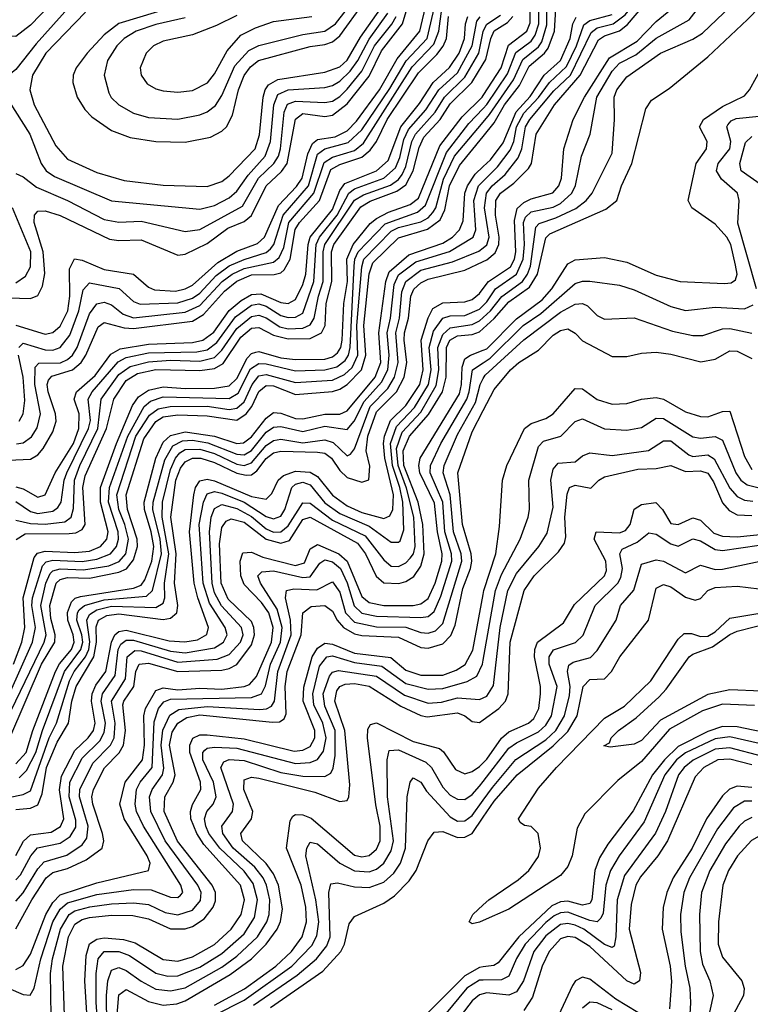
# Model space of a CAD drawing. Header units: inches. Extents: x 1308407 to 1441228, y 959628 to 1036311.
# Tile 541 of 656: x 1418740 to 1420726, y 982086 to 984761. Entities that reach past the tile are written whole.
import ezdxf

# ---------------------------------------------------------------- set-up
doc = ezdxf.new("R2010")
doc.units = ezdxf.units.IN
doc.header["$MEASUREMENT"] = 0
doc.layers.add('B4918', color=7, linetype='Continuous')
doc.layers.add('B4928', color=7, linetype='Continuous')

msp = doc.modelspace()

# ---------------------------------------------------------------- linework, layer by layer
at = {"layer": 'B4918', "color": 5}
for points, elevation in [([(1418850.6, 984830), (1418770, 984745.8), (1418730, 984715.1), (1418710, 984716), (1418665.9, 984745.9), (1418590, 984780)], 2540), ([(1418710, 984005.4), (1418770, 984003.9), (1418790, 984011.3), (1418802.7, 984037.3), (1418808.4, 984071.6), (1418803.7, 984130), (1418779.8, 984210), (1418780.7, 984230), (1418790, 984241), (1418810, 984241.6), (1418850, 984229), (1418984.6, 984164.6), (1419010, 984160.9), (1419070, 984162.7), (1419170, 984121.5), (1419190, 984123.8), (1419250, 984152.7), (1419305.8, 984194.2), (1419350, 984212.3), (1419370, 984229), (1419409.8, 984310), (1419451.9, 984348.1), (1419467.6, 984370), (1419490, 984490.8), (1419510, 984506), (1419570, 984497.8), (1419590, 984501.4), (1419630, 984532.7), (1419690, 984607.8), (1419723.8, 984676.2), (1419781, 984750), (1419799, 984810)], 2520), ([(1418730, 983931.5), (1418810, 983906.9), (1418830, 983911.6), (1418850, 983928), (1418870.7, 983970), (1418876.2, 984010), (1418876.1, 984083.9), (1418889.1, 984110.9), (1418910, 984108), (1418970, 984082.6), (1419049.4, 984069.4), (1419090, 984033.9), (1419106.7, 984026.7), (1419163.8, 984023.8), (1419190, 984029.5), (1419210, 984039.8), (1419278.8, 984101.2), (1419330, 984132.2), (1419386.7, 984153.3), (1419406, 984170), (1419443.7, 984256.3), (1419492.5, 984307.5), (1419507.6, 984330), (1419523.7, 984396.3), (1419535.8, 984424.2), (1419550, 984435), (1419597.7, 984442.3), (1419630, 984458.6), (1419655.3, 984484.8), (1419718.2, 984570), (1419765.7, 984654.3), (1419828.1, 984730), (1419846.6, 984810)], 2480), ([(1418738.3, 983870), (1418750, 983882.3), (1418810, 983864.4), (1418830, 983863.3), (1418850.6, 983870), (1418876.5, 983903.5), (1418900.9, 983970), (1418912.6, 984027.4), (1418930, 984046.3), (1419010.7, 984030.7), (1419050, 983995.1), (1419067.7, 983987.7), (1419170, 983991.6), (1419210, 984004.2), (1419230, 984017.8), (1419274.1, 984065.9), (1419310, 984091.9), (1419350, 984109.9), (1419410, 984128.9), (1419421.9, 984138.1), (1419431.4, 984150), (1419456.3, 984230), (1419524.8, 984310), (1419550, 984395.5), (1419569.9, 984410.1), (1419633.1, 984426.9), (1419670, 984461.4), (1419746.4, 984573.6), (1419790.5, 984649.5), (1419847.3, 984710), (1419870, 984806.8)], 2460), ([(1419163.2, 984796.8), (1419009.4, 984750.6), (1418970, 984719.9), (1418923.5, 984670), (1418893.6, 984630), (1418885.9, 984610), (1418884.4, 984590), (1418896.3, 984550), (1418917.3, 984517.3), (1418936.8, 984496.8), (1418990, 984460.1), (1419040.6, 984440.6), (1419109.9, 984430.1), (1419190, 984428.6), (1419258.6, 984441.4), (1419290, 984457.7), (1419302.3, 984470), (1419318.7, 984501.3), (1419335, 984570), (1419350, 984609.7), (1419367.3, 984632.7), (1419389.6, 984650.4), (1419530, 984688.2), (1419570, 984693.7), (1419590, 984700.4), (1419610, 984717.1), (1419674.5, 984805.5)], 2620), ([(1419190, 984765.5), (1419110, 984747.9), (1419056.9, 984730), (1419024.2, 984710), (1419004.2, 984690), (1418979.1, 984650), (1418970.1, 984610), (1418982.2, 984562.2), (1418989.2, 984549.2), (1419009.5, 984530), (1419050, 984507.1), (1419090, 984495.2), (1419170, 984490.8), (1419230, 984502.1), (1419250, 984510.5), (1419272.4, 984527.6), (1419290, 984554.8), (1419324.8, 984635.2), (1419362.6, 984677.4), (1419390, 984690.4), (1419510, 984721.1), (1419570, 984729.5), (1419598.8, 984750), (1419650, 984816.7)], 2640), ([(1418879.5, 984800.5), (1418784.7, 984695.3), (1418730, 984625.3), (1418710, 984608.9), (1418690, 984608.2), (1418682, 984622), (1418664.6, 984690), (1418650, 984713.9), (1418610, 984739.4), (1418525.1, 984765.1)], 2560), ([(1418710, 984541.7), (1418767.7, 984450), (1418798.6, 984370), (1418812.7, 984350), (1418834.7, 984334.7), (1418990, 984269.2), (1419230, 984246.3), (1419270, 984256.6), (1419310, 984277), (1419330, 984295.1), (1419361, 984339), (1419407.8, 984390), (1419421.7, 984430), (1419430.9, 984530), (1419442.2, 984557.8), (1419470, 984570.5), (1419570, 984576.8), (1419590, 984582), (1419610, 984594.1), (1419638.6, 984621.4), (1419659.5, 984650), (1419690, 984708.4), (1419741, 984779)], 2560), ([(1418731.4, 983608.6), (1418750, 983611.4), (1418772.6, 983627.4), (1418787.6, 983652.4), (1418796.6, 983690), (1418781.9, 983770), (1418782.6, 983817.4), (1418792.3, 983827.7), (1418850.8, 983829.2), (1418870, 983837.6), (1418884, 983850), (1418896.8, 983870), (1418930, 983962.3), (1418950, 983989.1), (1418970, 983993.2), (1418990, 983986.6), (1419021.4, 983961.4), (1419050, 983951), (1419190, 983966), (1419230, 983984.4), (1419290.4, 984049.6), (1419318, 984070), (1419350, 984085.3), (1419430, 984102.4), (1419445.5, 984114.5), (1419458, 984142), (1419471.8, 984210), (1419540.1, 984290), (1419567.4, 984372.6), (1419590, 984387.9), (1419650, 984405.6), (1419674.5, 984425.5), (1419806.9, 984633.1), (1419866, 984694), (1419879.6, 984730), (1419887.4, 984790)], 2440), ([(1418919.1, 984780.9), (1418811.8, 984670), (1418774.7, 984610), (1418767.5, 984570), (1418779.3, 984530), (1418838.4, 984418.4), (1418870, 984381.8), (1418950, 984345.5), (1419023.8, 984323.8), (1419130, 984311.8), (1419250, 984307.8), (1419290, 984321.5), (1419310, 984336.5), (1419380.1, 984410), (1419391.8, 984448.2), (1419402.3, 984550), (1419407.1, 984570), (1419416.3, 984583.7), (1419442, 984598), (1419570, 984617.9), (1419610, 984633.1), (1419630, 984651.2), (1419666.9, 984713.1), (1419720.8, 984790)], 2580), ([(1418710, 983564.1), (1418770, 983566.7), (1418790, 983578.9), (1418804, 983596), (1418830, 983641), (1418839, 983670), (1418837.4, 983690), (1418817.5, 983750), (1418815, 983770), (1418818.8, 983781.3), (1418827.8, 983792.2), (1418883.4, 983810), (1418907.4, 983830), (1418920.3, 983850), (1418953.2, 983926.8), (1418970, 983938.5), (1419024, 983924), (1419050, 983922), (1419210, 983942.3), (1419239.9, 983960.2), (1419296.5, 984023.5), (1419330, 984050.8), (1419370, 984067.6), (1419431.5, 984068.5), (1419450, 984072.9), (1419459, 984081), (1419475.2, 984110), (1419489.2, 984190.8), (1419500.6, 984210), (1419554.7, 984270), (1419586.3, 984353.7), (1419610, 984367.9), (1419670, 984387.7), (1419693.2, 984406.8), (1419709.9, 984430.1), (1419739.3, 984490), (1419823.8, 984616.2), (1419873.8, 984666.2), (1419890.7, 984689.3), (1419899.9, 984710), (1419905.9, 984770)], 2420), ([(1418730, 983492.4), (1418750, 983486.6), (1418790, 983463.9), (1418810, 983470.6), (1418836.7, 983530), (1418886.5, 983610), (1418901, 983650), (1418902.2, 983690), (1418888.7, 983730), (1418894.6, 983750), (1418945.8, 983794.1), (1418988, 983852), (1419013.5, 983866.5), (1419090, 983879.5), (1419210, 983884), (1419238.1, 983890), (1419267.7, 983912.3), (1419310, 983971.1), (1419341.9, 983998.1), (1419370, 984014.2), (1419396, 984016), (1419450, 983992.3), (1419470, 983989.8), (1419490, 984001), (1419510, 984041.7), (1419518.3, 984070), (1419524.3, 984150), (1419529.7, 984170.3), (1419590, 984245.7), (1419610, 984296.7), (1419624, 984316), (1419709.7, 984350.3), (1419741.5, 984378.5), (1419776.2, 984470), (1419827, 984533), (1419864.1, 984590), (1419908.7, 984631.3), (1419934.2, 984670), (1419949.4, 984710), (1419951.7, 984750), (1419958.4, 984770)], 2380), ([(1418730, 984343.2), (1418750, 984333.6), (1418785.8, 984305.8), (1418870, 984269.8), (1418970, 984217.8), (1419010, 984210.9), (1419070, 984213.7), (1419190, 984185.1), (1419230, 984191.1), (1419345.6, 984254.4), (1419389.3, 984330), (1419431.1, 984370), (1419443.8, 984390), (1419449.3, 984410), (1419459, 984510), (1419468.5, 984531.5), (1419490, 984540), (1419570, 984536.3), (1419590, 984540), (1419610, 984552.1), (1419630, 984572.1), (1419670, 984620.9), (1419704.9, 984690), (1419751.7, 984748.3), (1419763.2, 984770)], 2540), ([(1418730, 983452), (1418770, 983425), (1418790, 983419.9), (1418830, 983425.5), (1418844.4, 983435.6), (1418852.9, 983450), (1418861.1, 983510), (1418868.2, 983530), (1418927.7, 983650), (1418932.4, 983672.4), (1418926.7, 983730), (1418937.3, 983750), (1419008.3, 983831.7), (1419030, 983842.9), (1419090, 983855.7), (1419221.4, 983858.6), (1419250, 983864), (1419276, 983884), (1419326.7, 983953.3), (1419370, 983985.1), (1419390, 983988.8), (1419410, 983982.6), (1419450, 983957.2), (1419470, 983951.6), (1419490, 983952.9), (1419510, 983963.8), (1419539.7, 984050), (1419545.7, 984150), (1419555, 984170), (1419603.2, 984230), (1419634.9, 984290), (1419650, 984301.4), (1419729.8, 984330.2), (1419761.2, 984358.8), (1419773.3, 984386.7), (1419784.5, 984435.5), (1419797.3, 984462.7), (1419844, 984516), (1419879.5, 984570), (1419930, 984616.9), (1419970, 984690), (1419983, 984757), (1419991.3, 984768.7)], 2360), ([(1419330, 984772), (1419275.1, 984744.9), (1419210, 984720.2), (1419130, 984702.6), (1419103.7, 984690), (1419083.7, 984670), (1419067.7, 984630), (1419070.1, 984610), (1419087.1, 984587.1), (1419110, 984573.1), (1419130, 984567.4), (1419170, 984564.4), (1419210, 984568.2), (1419250.4, 984589.6), (1419270, 984613.8), (1419304.1, 984675.9), (1419341, 984719), (1419380.8, 984739.2), (1419430, 984756.3), (1419534, 984770)], 2660), ([(1418730, 983401), (1418770, 983392), (1418810, 983390.6), (1418862.8, 983397.2), (1418880.1, 983410), (1418886.9, 983433.1), (1418889.4, 983510), (1418903.6, 983550), (1418952.5, 983650), (1418961.9, 983730), (1419010, 983797.2), (1419040.9, 983819.1), (1419090, 983831.5), (1419150, 983836.2), (1419230, 983833.2), (1419270, 983843.6), (1419290, 983862.8), (1419330, 983922.1), (1419370, 983954.4), (1419390, 983958.1), (1419410, 983950.7), (1419447, 983927), (1419470, 983921.4), (1419510, 983923.1), (1419530, 983932.3), (1419540.9, 983950), (1419552.1, 984010), (1419564.8, 984050), (1419564.9, 984130), (1419569.4, 984150.6), (1419650, 984270.4), (1419674.7, 984285.3), (1419748.2, 984311.8), (1419770, 984327.1), (1419779.7, 984340.3), (1419790, 984362.1), (1419806.1, 984430), (1419815.5, 984450), (1419869.5, 984510), (1419894.4, 984550), (1419950, 984604.5), (1419988, 984670), (1420000, 984728.8)], 2340), ([(1418730.8, 983349.2), (1418755.6, 983364.4), (1418875.2, 983364.8), (1418893.1, 983366.9), (1418910, 983376.3), (1418918, 983390), (1418912, 983490), (1418918.1, 983521.9), (1418976.6, 983650), (1418995.8, 983730), (1419030, 983780.8), (1419060.6, 983799.4), (1419110, 983810.4), (1419230, 983807.9), (1419270, 983813.4), (1419293.1, 983826.9), (1419341.1, 983898.9), (1419370, 983922.8), (1419390, 983925.1), (1419430, 983904.3), (1419470, 983893.9), (1419530, 983894.7), (1419560.9, 983910), (1419570.3, 983930), (1419573.2, 983990), (1419588.3, 984050), (1419587.6, 984130), (1419594.3, 984150), (1419667.1, 984252.9), (1419692.5, 984267.5), (1419765.3, 984294.7), (1419790, 984312.2), (1419809.2, 984350), (1419825.8, 984414.1), (1419838.5, 984441.5), (1419882.7, 984490), (1419910, 984532), (1419968.7, 984590), (1420000, 984640.8)], 2320), ([(1418723.7, 983010), (1418746.5, 983070), (1418754.4, 983110), (1418749.5, 983190), (1418780, 983300), (1418788.6, 983311.4), (1418810, 983317.6), (1418890, 983313.8), (1418930, 983317.5), (1418959.8, 983330), (1418977.1, 983350), (1418981.2, 983370), (1418959.5, 983450), (1418959.9, 983490), (1419003.5, 983610), (1419047.1, 983712.9), (1419063.5, 983736.5), (1419090, 983754.5), (1419130, 983763.7), (1419190, 983759.1), (1419270, 983759.9), (1419310, 983766), (1419330, 983786.6), (1419358.4, 983841.6), (1419370, 983854.5), (1419382.3, 983857.7), (1419390, 983859.4), (1419450, 983842.2), (1419490, 983837.4), (1419570, 983839), (1419590, 983845.3), (1419603.6, 983856.4), (1419612.8, 983870), (1419617, 983890), (1419620.8, 983990), (1419630.8, 984050), (1419629.4, 984110), (1419646.8, 984150), (1419692.9, 984207.1), (1419710, 984221.2), (1419742.2, 984237.8), (1419801.5, 984258.5), (1419823.8, 984276.2), (1419882, 984418), (1419942.7, 984497.3), (1419996.9, 984550), (1420000, 984554.8)], 2280), ([(1418711.8, 982928.2), (1418775.5, 983070), (1418783, 983110), (1418773.3, 983170), (1418774.9, 983190), (1418802.2, 983277.8), (1418812, 983288), (1418830, 983292.9), (1418910, 983289.3), (1418950, 983295.2), (1418987.5, 983310), (1419003.5, 983330), (1419009.2, 983350), (1419008.1, 983370), (1418981.7, 983450), (1418984, 983490), (1419033.8, 983630), (1419078.2, 983710), (1419095.6, 983724.4), (1419130, 983736.5), (1419310, 983732), (1419333.9, 983746.1), (1419367.9, 983812.1), (1419390, 983826.6), (1419410, 983825.8), (1419490, 983806.9), (1419570, 983809.5), (1419602, 983818), (1419625, 983835), (1419634.1, 983850), (1419638.3, 983870), (1419649, 984091), (1419651.1, 984110), (1419660.1, 984130), (1419733.7, 984206.3), (1419821.7, 984238.3), (1419843.1, 984256.9), (1419899.8, 984400.2), (1419960.8, 984479.2), (1420000, 984520)], 2260), ([(1418690.6, 982830), (1418807.2, 983070), (1418811.9, 983090), (1418797.6, 983170), (1418811.6, 983230), (1418823.1, 983256.9), (1418830, 983263.5), (1418850, 983269.6), (1418913.7, 983266.3), (1418982.3, 983277.7), (1419010.6, 983289.4), (1419029.1, 983310), (1419035.7, 983350), (1419025.8, 983390), (1419009.6, 983430), (1419004.5, 983470), (1419056.2, 983630), (1419093, 983687), (1419116.4, 983703.6), (1419149.4, 983710.6), (1419250, 983711), (1419310, 983701.8), (1419330, 983705.6), (1419350, 983722.7), (1419372.4, 983770), (1419390, 983793.1), (1419410, 983797.5), (1419490, 983775), (1419590, 983782.1), (1419623, 983797), (1419643.9, 983816.1), (1419659.3, 983850), (1419656.3, 983930), (1419669.8, 984090), (1419675.5, 984110), (1419750, 984186.5), (1419770, 984196.5), (1419830, 984211.8), (1419850, 984222.9), (1419863.3, 984236.7), (1419870.9, 984250), (1419892, 984328), (1419922.2, 984390), (1420000, 984482.8)], 2240), ([(1418713.1, 982810), (1418799.7, 983010), (1418836, 983070), (1418837.1, 983090), (1418825.3, 983134.7), (1418822.1, 983170), (1418839.6, 983230), (1418850, 983240.6), (1418870, 983245.6), (1418930, 983244), (1419010, 983259.8), (1419030.8, 983269.2), (1419050, 983293.8), (1419060.8, 983330), (1419059.7, 983350), (1419033.2, 983430), (1419029.7, 983470), (1419077.9, 983622.1), (1419110, 983669.3), (1419130, 983681.9), (1419170, 983687.2), (1419250, 983685.2), (1419330, 983672.7), (1419355.7, 983690), (1419370.8, 983710), (1419390, 983750.8), (1419410, 983767.1), (1419430, 983766.1), (1419490, 983742.4), (1419590, 983751.1), (1419610, 983757.3), (1419630, 983770.2), (1419668.8, 983810), (1419681.1, 983850), (1419675.4, 983930), (1419689.9, 984070.1), (1419699.8, 984100.2), (1419770, 984168.2), (1419848.4, 984191.6), (1419882.9, 984217.1), (1419895.8, 984244.2), (1419908.3, 984310), (1419935.2, 984364.8), (1420000, 984443.8)], 2220), ([(1418730, 982739.1), (1418757.6, 982770), (1418776.2, 982830), (1418837.4, 982990), (1418848.9, 983011.1), (1418880.7, 983050), (1418888.3, 983070), (1418886, 983090), (1418871, 983130), (1418869.8, 983150.2), (1418880.8, 983179.2), (1418890.7, 983189.3), (1418905.7, 983194.3), (1419050, 983217.1), (1419070, 983225.1), (1419080.3, 983239.7), (1419099.6, 983290), (1419104.7, 983330), (1419098, 983370), (1419079.3, 983430), (1419078.3, 983450), (1419110, 983570), (1419130, 983613.1), (1419150, 983631.3), (1419190, 983641.8), (1419269.9, 983629.9), (1419330, 983609.9), (1419348.5, 983611.5), (1419370, 983627.9), (1419410, 983678.1), (1419430, 983693.8), (1419450, 983692.3), (1419490, 983677.8), (1419510, 983677), (1419570, 983688.9), (1419610.4, 983689.6), (1419630, 983698), (1419706.4, 983790), (1419721.8, 983830), (1419716.7, 983910), (1419735.1, 984050), (1419744.1, 984075.9), (1419798, 984122), (1419890, 984153.7), (1419916.7, 984170), (1419935.5, 984190), (1419945.2, 984214.8), (1419950.2, 984289.8), (1419957.6, 984310), (1419978.5, 984341.5), (1420000, 984361.9)], 2180), ([(1418738.7, 982701.3), (1418758.6, 982721.4), (1418784.1, 982770), (1418802.1, 982830), (1418861.9, 982990), (1418906.5, 983050), (1418911.5, 983070), (1418909.5, 983090), (1418896, 983130), (1418897.3, 983150), (1418902.1, 983157.8), (1418916.3, 983170), (1418970, 983185.3), (1419084.9, 983195.1), (1419101, 983210), (1419125.3, 983310), (1419121.8, 983350), (1419102.3, 983430), (1419103, 983450), (1419134.5, 983565.5), (1419156.9, 983603.1), (1419183.1, 983616.9), (1419210, 983618.7), (1419251.5, 983611.5), (1419330, 983580.4), (1419350, 983578.9), (1419370, 983590.4), (1419410, 983640.3), (1419430, 983653.9), (1419450, 983655.6), (1419510, 983642.6), (1419570, 983656.4), (1419630, 983647.7), (1419649.5, 983670), (1419676.3, 983723.7), (1419723.8, 983776.2), (1419740.8, 983810), (1419744.8, 983850), (1419739.3, 983910), (1419748.2, 983950), (1419758, 984042), (1419770, 984067.8), (1419816.7, 984103.3), (1419908.5, 984131.5), (1419973.1, 984170), (1419979.7, 984190), (1419974.5, 984270), (1419987.2, 984310), (1420000, 984322.7)], 2160), ([(1418730, 984046), (1418755.7, 984064.3), (1418770, 984090), (1418770.3, 984130), (1418720.6, 984250)], 2540), ([(1418710, 982647.8), (1418750, 982656.6), (1418770, 982666.4), (1418820.2, 982810), (1418840.2, 982850), (1418875.3, 982964.7), (1418888.6, 982990), (1418919.3, 983030), (1418928, 983050), (1418931, 983071), (1418922.4, 983130), (1418930, 983145.3), (1418950, 983157.5), (1418990, 983167.8), (1419110, 983164), (1419130, 983175.9), (1419134.9, 983190), (1419134.1, 983230), (1419145.4, 983310), (1419127.5, 983410), (1419128.6, 983450), (1419150, 983539), (1419163.8, 983570), (1419175.8, 983584.2), (1419190, 983593), (1419230, 983593.9), (1419270, 983582.6), (1419330, 983553.7), (1419350, 983549.9), (1419370, 983557.4), (1419410, 983604.2), (1419430, 983618.1), (1419450, 983621.7), (1419510, 983611.8), (1419570, 983619.9), (1419592.4, 983612.4), (1419630, 983576.3), (1419639.1, 983580.9), (1419650, 983595.5), (1419692.7, 983710), (1419740.6, 983759.4), (1419759.3, 983790), (1419768.4, 983830), (1419762.5, 983910), (1419772.2, 983950), (1419778.5, 984021.5), (1419789.5, 984050), (1419830, 984080.6), (1419916.8, 984103.2), (1419987.9, 984132.1), (1420000, 984141.4)], 2140), ([(1418730, 982615.8), (1418770, 982619), (1418790, 982628.2), (1418801.8, 982658.2), (1418813.6, 982730), (1418841.8, 982798.2), (1418873.4, 982850), (1418881.9, 982910), (1418893.9, 982950), (1418942.1, 983030), (1418949.5, 983070), (1418948.2, 983111.8), (1418954.8, 983130), (1418977.5, 983142.5), (1419010, 983147.4), (1419130, 983131.6), (1419150, 983135.3), (1419167.8, 983150), (1419170.5, 983170), (1419161.3, 983230), (1419165.7, 983310), (1419151, 983410), (1419165, 983510), (1419177.6, 983542.4), (1419190, 983560.2), (1419210, 983570), (1419232.3, 983570), (1419270, 983558.2), (1419330, 983529.3), (1419356.2, 983523.8), (1419370, 983524.9), (1419384.8, 983535.2), (1419410, 983568.6), (1419430, 983583.9), (1419450, 983588.8), (1419550, 983586.3), (1419570, 983583.2), (1419587.4, 983570), (1419610, 983535.9), (1419630, 983517.1), (1419670, 983504.2), (1419689.1, 983510.9), (1419691.9, 983548.1), (1419681.9, 983590), (1419686.3, 983630), (1419710, 983695.6), (1419764.2, 983750), (1419784.8, 983790), (1419792.3, 983830), (1419784.8, 983890), (1419786.5, 983910), (1419796.8, 983950), (1419803, 984010), (1419811.3, 984028.7), (1419830, 984046), (1419850, 984056.4), (1419950, 984080.3), (1420000, 984104.1)], 2120), ([(1418729.6, 982490.4), (1418750.7, 982529.3), (1418770, 982546.5), (1418826.1, 982553.9), (1418851, 982569), (1418860.1, 982590), (1418848.7, 982668.7), (1418853.7, 982706.3), (1418890, 982775.9), (1418926.2, 982810), (1418940.5, 982830), (1418945.5, 982850), (1418935.8, 982910), (1418937.6, 982930), (1418947.1, 982952.9), (1418974.8, 982990), (1418989.6, 983070.4), (1418999.1, 983090), (1419010, 983099.1), (1419030, 983102.2), (1419146.1, 983073.9), (1419189.3, 983070.7), (1419223.2, 983076.8), (1419248.9, 983091.1), (1419253.3, 983110), (1419224.1, 983190), (1419214.3, 983230), (1419202, 983370), (1419213.3, 983470), (1419218, 983490), (1419230, 983508.4), (1419250, 983512.9), (1419270, 983508), (1419370, 983465.7), (1419410, 983458.1), (1419425.7, 983474.3), (1419443.1, 983510), (1419456.9, 983523.1), (1419490, 983534.6), (1419530, 983531.6), (1419550, 983519.9), (1419590, 983468.9), (1419630, 983440.1), (1419670, 983422.4), (1419730, 983406), (1419746.4, 983413.6), (1419753.9, 983430), (1419756.2, 983470), (1419732.7, 983570), (1419728.9, 983610), (1419731.6, 983630), (1419747.9, 983672.1), (1419790, 983712.7), (1419827.4, 983770), (1419836.9, 983810), (1419831.4, 983890), (1419850, 983951), (1419863.3, 983976.7), (1419890, 983991.4), (1419950, 983994.2), (1419970, 984000.5), (1419990, 984017.3), (1420000, 984030.5)], 2080), ([(1418730, 982424.6), (1418742.1, 982437.9), (1418770.2, 982489.8), (1418789, 982511), (1418850, 982523.6), (1418877.6, 982542.4), (1418892.6, 982567.4), (1418893.3, 982586.7), (1418874.9, 982650), (1418876.6, 982690), (1418910, 982754.6), (1418957.9, 982802.1), (1418970, 982824.2), (1418973.4, 982850), (1418962.1, 982910), (1418965.5, 982930), (1419000.2, 982979.8), (1419008.2, 983050), (1419015.5, 983064.5), (1419030, 983075.5), (1419050, 983075.7), (1419150, 983045.6), (1419190, 983041.2), (1419270, 983055), (1419294.4, 983070), (1419303.9, 983090), (1419298.7, 983110), (1419256.1, 983176.1), (1419239.1, 983230), (1419228.2, 983390), (1419240, 983450), (1419250, 983473.1), (1419270, 983479), (1419290, 983474.8), (1419349.9, 983449.9), (1419410, 983411.5), (1419430, 983404.6), (1419450, 983412.1), (1419460.9, 983430), (1419480.1, 983490), (1419490, 983499.2), (1419510, 983504.3), (1419530, 983497.5), (1419570, 983448.9), (1419610, 983419.1), (1419690, 983385.3), (1419750, 983341.9), (1419770, 983341.3), (1419774.4, 983345.6), (1419784.5, 983375.5), (1419781.5, 983450), (1419773.4, 983490), (1419753.3, 983550), (1419747.7, 983610), (1419763.9, 983656.1), (1419812.9, 983707.1), (1419851, 983770), (1419858.3, 983810), (1419853.5, 983870), (1419865.1, 983914.9), (1419890, 983950.5), (1419910, 983956.8), (1419950, 983957.3), (1419990, 983974.3), (1420000, 983984.6)], 2060), ([(1418730, 982366.4), (1418750, 982388.9), (1418790, 982454.7), (1418806.6, 982473.4), (1418868.3, 982491.7), (1418910, 982519.4), (1418922.8, 982537.2), (1418926.3, 982570), (1418903.1, 982650), (1418903.5, 982670), (1418938.9, 982741.1), (1418986.7, 982790), (1418996.9, 982810), (1418999.5, 982850), (1418990, 982910), (1419027.7, 982970), (1419032.3, 983030), (1419052.9, 983047.1), (1419070, 983046.2), (1419170, 983015.5), (1419276.6, 983023.4), (1419310, 983036.1), (1419340.8, 983070), (1419347.8, 983090), (1419342.8, 983110), (1419288.6, 983168.6), (1419270, 983203.7), (1419263, 983230), (1419256.1, 983370), (1419261.1, 983410), (1419270, 983433.5), (1419290, 983443.8), (1419330, 983433.3), (1419370, 983411.7), (1419410, 983378.3), (1419430, 983369.2), (1419450, 983369.4), (1419470, 983386.1), (1419510, 983448.3), (1419530, 983447.9), (1419590, 983401.7), (1419678.8, 983358.8), (1419730, 983294), (1419750, 983276.1), (1419770, 983276), (1419790, 983285.6), (1419801.7, 983298.3), (1419810.1, 983309.9), (1419814.8, 983330), (1419811, 983410), (1419791.9, 983488.1), (1419768.5, 983550), (1419764.2, 983595.8), (1419779.8, 983640.2), (1419830, 983695.1), (1419872.4, 983767.6), (1419879, 983810), (1419876.4, 983870), (1419890, 983905.8), (1419910, 983923.7), (1419970, 983932.9), (1419990, 983943.2), (1420000, 983952.2)], 2040), ([(1418730, 982290.9), (1418773.1, 982370), (1418812.3, 982430), (1418830, 982444.3), (1418870, 982455.2), (1418920.9, 982479.1), (1418964.6, 982510), (1418969.2, 982530), (1418965.3, 982550), (1418939, 982630), (1418936.6, 982650), (1418941, 982670), (1418971.1, 982728.9), (1419010.8, 982769.3), (1419022.8, 982790), (1419028.2, 982830), (1419020.6, 982899.4), (1419023, 982910), (1419050.3, 982949.7), (1419055.5, 982990), (1419065.4, 983010), (1419090, 983013.2), (1419170, 982990.4), (1419290, 982994.3), (1419310, 982998.5), (1419330.6, 983009.4), (1419370, 983062.7), (1419378.4, 983090), (1419376.9, 983110), (1419370, 983125.9), (1419307, 983187), (1419287.4, 983230), (1419283.1, 983336.9), (1419290, 983381.9), (1419301.2, 983398.8), (1419315.1, 983404.9), (1419350, 983396), (1419410, 983349.5), (1419450, 983339.3), (1419473.4, 983346.6), (1419510, 983402.9), (1419530, 983409.3), (1419658.7, 983338.7), (1419679.9, 983310), (1419709.5, 983249.5), (1419730, 983231.4), (1419770.3, 983229.7), (1419790, 983235.2), (1419811.6, 983248.4), (1419830, 983276.6), (1419839.8, 983310), (1419835.5, 983390), (1419823.4, 983450), (1419784.3, 983550), (1419782, 983590), (1419799.6, 983630), (1419851.4, 983688.6), (1419889.2, 983750), (1419899, 983790), (1419900.5, 983870), (1419909.7, 983890), (1419930, 983901.7), (1419970, 983905.3), (1419990, 983912.9), (1420000, 983922)], 2020), ([(1418730, 982180.7), (1418750, 982192), (1418770, 982222.3), (1418811.3, 982330), (1418830, 982362.8), (1418850, 982383.4), (1418950, 982416.5), (1419090.4, 982450), (1419095, 982470), (1419086.8, 982490), (1419024.1, 982590), (1419012.9, 982630), (1419026.6, 982690), (1419074, 982750), (1419079.7, 982790), (1419077.6, 982870), (1419082.5, 982890), (1419110, 982938.3), (1419130, 982945.9), (1419170, 982940.9), (1419230, 982945.2), (1419290, 982942.6), (1419350, 982949.6), (1419364.8, 982955.2), (1419383.7, 982976.4), (1419424.5, 983070), (1419429.4, 983110), (1419417.3, 983150), (1419397.8, 983177.8), (1419350, 983227), (1419341, 983250), (1419339.8, 983290), (1419347.1, 983313), (1419370, 983314.5), (1419400.9, 983300.9), (1419490, 983278.6), (1419514.1, 983285.9), (1419530, 983323.4), (1419550, 983335.3), (1419607.4, 983310), (1419629.9, 983290), (1419670, 983194.4), (1419690, 983177.6), (1419730, 983169.6), (1419810, 983170), (1419830, 983174.3), (1419850, 983188.6), (1419869.5, 983230.5), (1419887.5, 983290), (1419888.5, 983310), (1419876, 983370), (1419867.7, 983447.7), (1419827.8, 983530), (1419824.7, 983550), (1419828.6, 983570), (1419935.6, 983744.4), (1419941.3, 983770), (1419943.1, 983816.9), (1419950, 983839.5), (1419965.3, 983850), (1420000, 983863)], 1980), ([(1418739.2, 983670), (1418749.9, 983690), (1418753.9, 983726.1), (1418750, 983790), (1418736.8, 983850)], 2460), ([(1418710, 982130.3), (1418750, 982113.2), (1418768.7, 982111.3), (1418779.9, 982130), (1418797.6, 982210), (1418830.8, 982310), (1418850, 982344.9), (1418870, 982362), (1418950, 982384.4), (1419050, 982398.6), (1419097.2, 982397.2), (1419150, 982377.6), (1419170, 982376.3), (1419177.5, 982382.5), (1419183.7, 982390), (1419177.8, 982410), (1419076.7, 982570), (1419058, 982610), (1419054.1, 982630), (1419057.6, 982670), (1419068, 982690), (1419100.4, 982730), (1419106, 982854), (1419117.5, 982890), (1419131.9, 982908.1), (1419150, 982915.3), (1419370, 982919.7), (1419397.5, 982930), (1419408.7, 982951.3), (1419422.2, 983010), (1419449.2, 983070), (1419453.7, 983110), (1419439.7, 983159.7), (1419395.1, 983230), (1419387.8, 983250), (1419398.6, 983261.5), (1419430, 983264.1), (1419510, 983245.4), (1419530, 983247.6), (1419555.8, 983284.2), (1419570, 983293.5), (1419590, 983288.2), (1419611.9, 983270), (1419630, 983231.2), (1419649, 983169), (1419670, 983148.9), (1419710, 983140.6), (1419830, 983136.6), (1419850, 983139.8), (1419866.6, 983153.4), (1419885.2, 983194.8), (1419914.4, 983290), (1419913.7, 983310), (1419896.1, 983370), (1419889.8, 983450), (1419856.1, 983530), (1419856.5, 983550), (1419885.1, 983610), (1419955.2, 983730), (1419962.2, 983750), (1419970.4, 983810), (1420000, 983829.2)], 1960), ([(1418825.8, 982054.2), (1418823.6, 982170), (1418829.2, 982210), (1418851.1, 982290), (1418875.1, 982330), (1418890, 982340), (1418930.9, 982350.9), (1418990, 982359.6), (1419050, 982362), (1419090, 982357), (1419135.8, 982335.8), (1419170, 982329.3), (1419210, 982342.1), (1419232.1, 982367.9), (1419233.7, 982390), (1419224.3, 982410), (1419135.6, 982530), (1419096.9, 982610), (1419093.1, 982650), (1419100.6, 982670), (1419128.3, 982710), (1419132.1, 982727.9), (1419125.1, 982790), (1419129.4, 982830.6), (1419148.1, 982871.9), (1419172.6, 982887.4), (1419250, 982895.5), (1419392.8, 982887.2), (1419411.3, 982888.7), (1419424.2, 982895.8), (1419433, 982910), (1419441.7, 982990), (1419478.5, 983090), (1419476.5, 983130), (1419462.3, 983190), (1419465, 983210), (1419485.2, 983214.8), (1419547.8, 983212.2), (1419590, 983234.3), (1419610, 983206), (1419625.7, 983150), (1419650, 983124.1), (1419710, 983111.9), (1419790, 983110.6), (1419830, 983096.3), (1419850, 983094.9), (1419870, 983101.2), (1419890, 983121.1), (1419941.8, 983290), (1419940, 983310), (1419919.1, 983370), (1419909.9, 983469.9), (1419891.4, 983530), (1419894.2, 983550), (1419930, 983633.7), (1419978.8, 983721.2), (1419991.3, 983770), (1420000, 983786)], 1940), ([(1418864.6, 981975.4), (1418857.3, 982190), (1418873, 982270), (1418890, 982303.7), (1418910, 982316.7), (1418930, 982322), (1418990, 982328.8), (1419047.8, 982327.8), (1419090, 982318.2), (1419150, 982291.1), (1419190, 982291.3), (1419210, 982297.6), (1419241.3, 982318.7), (1419266.5, 982350), (1419272.8, 982367.2), (1419272.6, 982390), (1419263, 982410), (1419169.3, 982529.3), (1419133.3, 982610), (1419135.2, 982650), (1419157, 982690), (1419162.5, 982710), (1419147.8, 982790), (1419154.6, 982825.4), (1419169.8, 982850.2), (1419194.3, 982865.7), (1419230, 982872.2), (1419427.6, 982852.4), (1419446.7, 982853.3), (1419458.6, 982861.4), (1419464.5, 982875.5), (1419461.4, 982950), (1419467.4, 982990), (1419505.3, 983090), (1419510.2, 983149.8), (1419532.7, 983167.3), (1419570, 983170), (1419590, 983154.1), (1419602.8, 983130), (1419620.6, 983110), (1419650, 983093), (1419670, 983088.4), (1419770, 983083.3), (1419830, 983055.3), (1419850, 983053.3), (1419890, 983065.5), (1419911.7, 983088.3), (1419923.4, 983116.6), (1419944.2, 983215.8), (1419965.6, 983270), (1419969.2, 983290), (1419967.4, 983310), (1419944, 983390), (1419930.7, 983530), (1419970, 983641.7), (1420000, 983699.1)], 1920), ([(1418930, 981946.2), (1418917.3, 982150), (1418921.4, 982218.6), (1418930, 982250.3), (1418950, 982263.7), (1418970, 982267.2), (1419022.8, 982262.8), (1419053.7, 982253.7), (1419130, 982207.8), (1419170, 982203.6), (1419210, 982214.9), (1419270, 982248.5), (1419315.3, 982290), (1419342.3, 982330), (1419351.2, 982370), (1419340.8, 982410), (1419240.5, 982520.5), (1419221.6, 982550), (1419205.8, 982590), (1419204.2, 982610), (1419210, 982628.9), (1419232.7, 982670), (1419231.7, 982690), (1419202.7, 982770), (1419202.3, 982790), (1419210.5, 982809.5), (1419230, 982818.4), (1419250, 982818.5), (1419350, 982807.7), (1419486.2, 982773.8), (1419510, 982776.3), (1419530, 982786.8), (1419542.1, 982810), (1419542.7, 982830), (1419511.1, 982910), (1419512.4, 982947.6), (1419535, 983030), (1419550, 983054), (1419570, 983067), (1419590, 983064.6), (1419650, 983040.1), (1419748.6, 983028.6), (1419790, 982993.9), (1419830, 982980.6), (1419890, 982980.6), (1419926.3, 982993.7), (1419950.8, 983009.2), (1419971.3, 983048.7), (1420000, 983199.3)], 1880), ([(1418957.8, 981950), (1418947.8, 982092.2), (1418948.3, 982170), (1418954, 982210), (1418969.9, 982230), (1419010, 982230), (1419038.6, 982218.6), (1419110, 982170.9), (1419142.8, 982162.8), (1419170, 982163.8), (1419230, 982187.2), (1419290, 982224.1), (1419350, 982278.1), (1419378.1, 982321.9), (1419386.2, 982370), (1419374.9, 982414.9), (1419350, 982448), (1419283.8, 982510), (1419254.7, 982550), (1419245.9, 982570), (1419242.9, 982590), (1419248.9, 982610), (1419265.8, 982630), (1419273.8, 982650), (1419266.8, 982690), (1419238.4, 982750), (1419238, 982770), (1419243.1, 982776.9), (1419250, 982782.2), (1419270, 982784.9), (1419330, 982781.7), (1419490, 982740.6), (1419530, 982742.9), (1419550, 982751.2), (1419566.1, 982773.9), (1419572.8, 982810), (1419564.5, 982850), (1419540.1, 982900.1), (1419536.8, 982930), (1419555.3, 983004.7), (1419575, 983030), (1419590, 983033.2), (1419650, 983014.6), (1419724.9, 983004.9), (1419790, 982958), (1419850, 982942), (1419890, 982943.9), (1419956.5, 982963.5), (1419982.2, 982977.8), (1419998.1, 983010), (1420000, 983021)], 1860), ([(1418977, 982030), (1418975.9, 982110), (1418979.5, 982150), (1418990, 982179.5), (1419010, 982186.4), (1419030, 982178.5), (1419070, 982148.9), (1419110, 982127.8), (1419150, 982122.6), (1419190, 982131.4), (1419290, 982187.3), (1419330, 982216.8), (1419386.2, 982270), (1419411.5, 982310), (1419418, 982330), (1419419.8, 982370), (1419411.1, 982410), (1419401.9, 982430), (1419379.1, 982459.1), (1419320.6, 982510), (1419292.6, 982550), (1419289.4, 982570.6), (1419318.4, 982610), (1419321.3, 982630), (1419287.1, 982730), (1419294.7, 982745.3), (1419310, 982751.6), (1419350, 982748.6), (1419450, 982716.2), (1419510, 982705.9), (1419570, 982704.8), (1419586.1, 982714), (1419592.6, 982727.4), (1419597.5, 982762.5), (1419597.4, 982830), (1419570, 982895.8), (1419564.8, 982930), (1419582.2, 982977.8), (1419590, 982988.5), (1419606.6, 982993.4), (1419710, 982977.8), (1419786, 982926), (1419850, 982904.2), (1419887, 982907), (1419930, 982918.7), (1419990, 982914.2), (1420000, 982918.6)], 1840), ([(1419003, 982037), (1419010, 982112.3), (1419030, 982126.3), (1419090, 982094), (1419130, 982083.7), (1419167.6, 982087.6), (1419190, 982095.5), (1419312.5, 982167.5), (1419370.1, 982209.9), (1419410.4, 982249.6), (1419440, 982290), (1419449.1, 982310.9), (1419454.1, 982345.9), (1419444, 982410), (1419430, 982440.4), (1419410, 982468.6), (1419345.8, 982530), (1419341.2, 982550), (1419370.5, 982590), (1419373.6, 982610), (1419349.7, 982670), (1419350, 982695.8), (1419370, 982703.6), (1419390, 982700.7), (1419542.7, 982662.7), (1419610, 982637.6), (1419630, 982639.8), (1419635, 982650), (1419637.3, 982682.7), (1419623.9, 982830), (1419596.6, 982910), (1419602, 982938), (1419610.3, 982949.7), (1419624.5, 982955.5), (1419650, 982957.3), (1419690, 982950.2), (1419776.2, 982896.2), (1419830, 982870.6), (1419847.5, 982867.5), (1419930, 982877.9), (1419950.2, 982870.2), (1419970, 982854.9), (1419990, 982852), (1420000, 982859.2)], 1820), ([(1419270, 982084), (1419351.3, 982128.7), (1419436.6, 982190), (1419479, 982230), (1419507.8, 982270), (1419519.8, 982310), (1419517.6, 982350), (1419505.3, 982410), (1419465.6, 982510), (1419475.6, 982584.4), (1419482.6, 982597.4), (1419490, 982601.8), (1419510, 982600.9), (1419532.3, 982592.3), (1419650, 982491.8), (1419670, 982486.9), (1419690, 982490.6), (1419710, 982508.1), (1419719.9, 982530), (1419719.6, 982570), (1419707.8, 982627.8), (1419685.2, 982810), (1419686.5, 982833.5), (1419693.3, 982846.7), (1419710, 982851.2), (1419810, 982799.8), (1419881, 982781), (1419892.2, 982772.2), (1419924.5, 982724.5), (1419950, 982712.8), (1419970, 982718.5), (1419990, 982732.1), (1420000, 982742)], 1780), ([(1419270, 982056.4), (1419350, 982097.4), (1419480.1, 982190), (1419534, 982246), (1419547.7, 982272.3), (1419553, 982310), (1419545.2, 982370), (1419518.3, 982490), (1419520.5, 982510), (1419530, 982526.8), (1419550, 982522.3), (1419610.7, 982470), (1419650, 982449), (1419690, 982446.4), (1419710, 982453.8), (1419730, 982470.1), (1419750, 982502.8), (1419756.5, 982530), (1419739.7, 982650), (1419739, 982750), (1419744.6, 982775.4), (1419770, 982777.2), (1419844.1, 982744.1), (1419859.1, 982730), (1419890, 982676.2), (1419910, 982654.7), (1419930, 982643.1), (1419950, 982642.9), (1419970, 982656.4), (1419990, 982678.7), (1420000, 982691.6)], 1760), ([(1419375.8, 982084.2), (1419494.4, 982165.6), (1419546.9, 982210), (1419574.6, 982245.4), (1419584.1, 982270), (1419580.7, 982390), (1419586, 982414), (1419603.9, 982416.1), (1419650, 982405.3), (1419690, 982403.5), (1419730, 982417.9), (1419757.3, 982442.7), (1419775.2, 982470), (1419789.1, 982510), (1419793.3, 982650), (1419801.9, 982690), (1419810, 982701.2), (1419830, 982689.5), (1419845.6, 982665.6), (1419910, 982595.9), (1419930, 982583.6), (1419950, 982584.4), (1419970, 982599), (1420000, 982640.5)], 1740), ([(1419422, 982078), (1419563.9, 982176.1), (1419613.4, 982230), (1419623.2, 982250), (1419635.5, 982304.5), (1419650, 982324.8), (1419730, 982361), (1419758.7, 982381.3), (1419798.5, 982421.5), (1419818.2, 982450), (1419849.9, 982530), (1419866.5, 982553.5), (1419890, 982555.5), (1419930, 982539.6), (1419950, 982539.9), (1419970, 982550.3), (1420000, 982594.3)], 1720), ([(1420000, 982314.2), (1419989.8, 982309.8), (1419970, 982304.8), (1419961.6, 982310), (1419971.3, 982330), (1420000, 982356.4)], 1680), ([(1420000, 982187.8), (1419990, 982186.6), (1419950, 982164.1), (1419773.2, 981986.8)], 1720), ([(1420000, 982152.3), (1419990, 982152.2), (1419955.8, 982130), (1419855.4, 982010)], 1740), ([(1420000, 982114.5), (1419990, 982111.7), (1419970, 982095.8), (1419919.3, 982030)], 1760)]:
    msp.add_lwpolyline(points, dxfattribs=dict(at, elevation=elevation))
at = {"layer": 'B4928', "color": 5}
for points, elevation in [([(1420000, 984141.4), (1420010, 984149.1), (1420016.3, 984170), (1420003.5, 984250), (1420009, 984290), (1420024, 984310), (1420059.9, 984340.1), (1420094.8, 984385.2), (1420104.5, 984410), (1420115, 984470), (1420126.7, 984490), (1420192.2, 984567.8), (1420237.2, 984610), (1420293.6, 984726.4), (1420310, 984738.7), (1420353.1, 984750), (1420386, 984774), (1420448.6, 984851.4), (1420497.8, 984902.2), (1420520.5, 984950), (1420535.4, 984970), (1420630, 985029.1), (1420723.6, 985070), (1420746.8, 985093.2)], 2140), ([(1420000, 984104.1), (1420010, 984108.8), (1420032.5, 984127.5), (1420042.2, 984150), (1420043.2, 984170), (1420033.3, 984230), (1420034.5, 984270), (1420047.2, 984290), (1420082.9, 984317.1), (1420123.1, 984356.9), (1420130.8, 984370), (1420144.3, 984450), (1420193.4, 984530), (1420263.1, 984610), (1420313.6, 984706.4), (1420330, 984717.4), (1420370, 984730.2), (1420392.5, 984747.5), (1420470, 984839.9), (1420520.3, 984890), (1420543.8, 984936.2), (1420562.7, 984957.3), (1420650, 985008.8), (1420771, 985049)], 2120), ([(1420000, 984030.5), (1420014.7, 984050), (1420073.7, 984090), (1420084.6, 984110), (1420088.9, 984130), (1420084.6, 984215.4), (1420092.2, 984247.8), (1420110, 984264.4), (1420130, 984274.5), (1420189.6, 984290.4), (1420205.9, 984310), (1420212.4, 984330), (1420219.4, 984410), (1420244.5, 984490), (1420275.1, 984550), (1420343.1, 984656.9), (1420417.9, 984702.1), (1420470, 984755.9), (1420530, 984805.1), (1420590, 984883.2), (1420650, 984934.6), (1420674.6, 984950), (1420730, 984973.2)], 2080), ([(1420000, 983984.6), (1420010, 983994.8), (1420033.1, 984030), (1420090.8, 984070), (1420108.9, 984110), (1420112.4, 984150), (1420109.8, 984210), (1420115.3, 984224.7), (1420130, 984239.3), (1420190, 984252), (1420210, 984262), (1420241.1, 984290), (1420250.3, 984310.3), (1420266.9, 984390), (1420290.5, 984449.5), (1420308.4, 984550), (1420350, 984620.7), (1420370, 984642.5), (1420414.6, 984665.4), (1420470, 984711.1), (1420559.3, 984760.7), (1420610, 984826.3), (1420710, 984915), (1420760.8, 984939.2)], 2060), ([(1420000, 983952.2), (1420019.8, 983970), (1420050.6, 984009.4), (1420106.9, 984050), (1420120.5, 984070), (1420128.2, 984091.8), (1420142.8, 984197.2), (1420152.3, 984207.7), (1420197.3, 984222.7), (1420251.7, 984248.3), (1420279.6, 984270), (1420296, 984290), (1420350, 984398.5), (1420357.1, 984490), (1420355.6, 984550), (1420363.5, 984570), (1420390, 984605.7), (1420482.1, 984670), (1420570, 984708), (1420596, 984724), (1420750, 984871.5)], 2040), ([(1420000, 983922), (1420030, 983949.1), (1420070, 983994.3), (1420125.8, 984034.2), (1420147.3, 984070), (1420170, 984168.4), (1420180.9, 984179.1), (1420333.5, 984246.5), (1420363.1, 984270), (1420376.1, 984310), (1420404.1, 984370), (1420441.6, 984518.4), (1420457.5, 984542.5), (1420505.6, 984574.4), (1420610, 984660.1), (1420718.4, 984761.6), (1420787.1, 984832.9)], 2020), ([(1420000, 984554.8), (1420049.2, 984630), (1420068.6, 984691.4), (1420118.9, 984730), (1420127.7, 984752.3), (1420128.2, 984831.8)], 2280), ([(1420000, 984520), (1420010, 984530.4), (1420066.3, 984613.7), (1420088.2, 984671.8), (1420130, 984702.7), (1420141.4, 984718.6), (1420150.8, 984750), (1420151.8, 984828.2)], 2260), ([(1420000, 984482.8), (1420017, 984503), (1420082.4, 984597.6), (1420107.4, 984652.6), (1420150, 984687), (1420159.1, 984700.9), (1420172.9, 984747.1), (1420173.2, 984810)], 2240), ([(1420000, 984443.8), (1420030, 984480.5), (1420057.9, 984530), (1420098.2, 984581.8), (1420125, 984635), (1420166.9, 984670), (1420176.2, 984683.8), (1420193.3, 984730), (1420197, 984790)], 2220), ([(1420000, 984322.7), (1420038.8, 984361.2), (1420073.1, 984406.9), (1420082.8, 984430), (1420090.5, 984470), (1420110, 984506.7), (1420150.6, 984549.4), (1420180, 984590), (1420226.2, 984633.8), (1420253.2, 984690), (1420273.5, 984746.5), (1420290, 984758.4), (1420350, 984774.8)], 2160), ([(1420000, 984728.8), (1420000.2, 984730), (1420010, 984749), (1420047.2, 984772.8)], 2340), ([(1420000, 984640.8), (1420007.3, 984652.7), (1420020.3, 984710), (1420029.5, 984730.5), (1420066.4, 984753.6), (1420080.8, 984770)], 2320), ([(1420000, 984361.9), (1420019.5, 984380.5), (1420054, 984426), (1420089.1, 984510.9), (1420127.6, 984552.4), (1420165.4, 984610), (1420209.6, 984650.4), (1420236, 984710), (1420243.5, 984750), (1420252.7, 984767.3)], 2180), ([(1420000, 983863), (1420010, 983866.8), (1420090, 983948.5), (1420160, 984000), (1420186.5, 984030), (1420230, 984097.6), (1420250, 984108.2), (1420330, 984114.9), (1420390, 984102.6), (1420470, 984067.1), (1420534.9, 984050), (1420655.8, 984044.2), (1420673.8, 984046.2), (1420685.6, 984054.4), (1420690.5, 984069.5), (1420685.9, 984094.1), (1420672.7, 984150), (1420661.8, 984170), (1420630, 984205.3), (1420567.3, 984250), (1420557.3, 984270), (1420578.3, 984370), (1420606.8, 984410), (1420608.6, 984430), (1420587.3, 984470), (1420598.9, 984490), (1420650, 984525.3), (1420710, 984554.5), (1420723.4, 984570), (1420761.2, 984638.8)], 1980), ([(1420742.3, 984030), (1420692.1, 984207.9), (1420695.9, 984270), (1420691.4, 984290), (1420647.9, 984327.9), (1420634.3, 984350), (1420638.3, 984370), (1420670.6, 984410), (1420672.5, 984430), (1420662.1, 984470), (1420664.8, 984475.2), (1420673.6, 984486.4), (1420687.1, 984492.9), (1420750, 984498.7)], 1960), ([(1420758.5, 984310), (1420700.9, 984350), (1420697, 984370), (1420712.3, 984427.7), (1420730, 984443.7)], 1940), ([(1420000, 983829.2), (1420018.6, 983841.4), (1420108.7, 983930), (1420156.9, 983963.1), (1420250, 984044.2), (1420270, 984050.7), (1420290, 984050.9), (1420370, 984040.2), (1420410, 984026.8), (1420510, 983981.5), (1420550, 983971.2), (1420630, 983980.1), (1420710, 983975.1), (1420733.8, 983986.2)], 1960), ([(1420000, 983786), (1420005, 983795), (1420110, 983890.9), (1420210, 983966.5), (1420250, 983987.8), (1420270, 983989.7), (1420283.4, 983983.4), (1420310, 983957), (1420330, 983947.5), (1420410, 983950.6), (1420514.4, 983914.4), (1420570, 983902.9), (1420596.6, 983903.4), (1420650, 983920.7), (1420670, 983921.9), (1420730, 983909.7)], 1940), ([(1420000, 983699.1), (1420030, 983756.4), (1420073.9, 983810), (1420096.4, 983830), (1420150, 983863.4), (1420190, 983903.7), (1420210, 983916.8), (1420230, 983920.7), (1420249.5, 983909.5), (1420270, 983888.9), (1420350, 983846.1), (1420390, 983846.2), (1420430, 983855.4), (1420470, 983857.9), (1420510, 983852.7), (1420591.5, 983831.5), (1420630, 983838.8), (1420670, 983861.5), (1420690, 983860.9), (1420730, 983840.7)], 1920), ([(1420000, 983199.3), (1420002, 983210), (1420034.3, 983310), (1420044.4, 983384.4), (1420052.6, 983510), (1420064.1, 983550), (1420111.9, 983650), (1420130, 983663.9), (1420170, 983677.6), (1420190, 983690.1), (1420250, 983759.4), (1420270, 983758.1), (1420310, 983729), (1420350, 983716.8), (1420390, 983718.5), (1420430, 983730.1), (1420470, 983734.7), (1420490, 983729.8), (1420550, 983695.4), (1420590, 983683.3), (1420610, 983682.5), (1420650, 983696.4), (1420670, 983697.4), (1420710, 983574.2), (1420730, 983539.2)], 1880), ([(1420000, 983021), (1420033, 983210), (1420050, 983253.8), (1420100.4, 983350), (1420122, 983410), (1420126.1, 983430), (1420123.8, 983510), (1420150, 983601.7), (1420164.2, 983615.8), (1420210.8, 983629.2), (1420250, 983669.6), (1420270, 983676.9), (1420330, 983649.7), (1420390, 983646.1), (1420430, 983653.4), (1420470, 983678.8), (1420490, 983677.5), (1420570, 983628), (1420590, 983623.9), (1420630, 983628.9), (1420650, 983618.5), (1420686.4, 983530), (1420700, 983510), (1420717.5, 983497.5), (1420750, 983489.5)], 1860), ([(1420000, 982918.6), (1420010, 982922.9), (1420027.5, 982952.5), (1420046.2, 983110), (1420066.8, 983210), (1420090, 983256.4), (1420150.9, 983330), (1420173.5, 983366.5), (1420190, 983436.3), (1420184.1, 983510), (1420190, 983540.2), (1420203.4, 983556.6), (1420250, 983560.1), (1420270, 983576.2), (1420290, 983584.6), (1420350, 983577.5), (1420449.5, 983590.5), (1420490, 983616.9), (1420510, 983616.9), (1420558.5, 983578.5), (1420570, 983574.5), (1420610, 983578.8), (1420627.8, 983567.8), (1420670, 983488.5), (1420690, 983465.7), (1420710, 983455.5), (1420732.8, 983452.8)], 1840), ([(1420000, 982859.2), (1420042.7, 982890), (1420060.6, 982910), (1420068, 982930), (1420072.9, 983070), (1420111.2, 983210), (1420138.3, 983250), (1420204.9, 983315.1), (1420220.7, 983339.3), (1420224.1, 983355.9), (1420222, 983410), (1420228.3, 983471.7), (1420234.4, 983490), (1420250, 983496.9), (1420292, 983488), (1420313.9, 983510), (1420330, 983518.7), (1420420, 983540), (1420470, 983541.7), (1420510, 983549.5), (1420550, 983533.2), (1420590, 983535.2), (1420610, 983529.5), (1420625.8, 983505.8), (1420650, 983448.7), (1420667.9, 983427.9), (1420690, 983416.3), (1420730, 983414)], 1820), ([(1420000, 982742), (1420010, 982751.9), (1420050, 982809.5), (1420070, 982826.5), (1420122.6, 982850), (1420137.5, 982862.5), (1420151.4, 982890), (1420155.6, 982930), (1420155.7, 982950), (1420139, 983030), (1420140.2, 983050), (1420147.8, 983070), (1420217.8, 983122.2), (1420247.8, 983172.2), (1420329.3, 983250), (1420335.1, 983264.9), (1420333.1, 983290), (1420301.5, 983350), (1420306.7, 983370), (1420370, 983367), (1420386.8, 983373.2), (1420399.6, 983390), (1420410, 983431.5), (1420430, 983444.4), (1420469.4, 983449.4), (1420487.4, 983430), (1420510, 983392.3), (1420530, 983389.4), (1420570, 983407.5), (1420590, 983401), (1420626.5, 983366.5), (1420650, 983358.1), (1420690, 983355.9), (1420770, 983364.7)], 1780), ([(1420000, 982691.6), (1420070, 982781.9), (1420090, 982796.8), (1420150, 982826.6), (1420170, 982844.2), (1420185.1, 982870), (1420200.9, 982950), (1420179.6, 983010), (1420179.3, 983030), (1420191.2, 983048.8), (1420250.5, 983069.5), (1420271.3, 983088.7), (1420304.2, 983170), (1420365.4, 983230), (1420374.3, 983245.6), (1420378.6, 983270), (1420371.1, 983310), (1420377.7, 983322.3), (1420418.4, 983341.6), (1420450, 983367.4), (1420470, 983363), (1420510, 983337.4), (1420530, 983330.9), (1420570, 983350.4), (1420590, 983345.4), (1420630, 983321.3), (1420650, 983318.6), (1420750, 983333.8)], 1760), ([(1420000, 982640.5), (1420025, 982675), (1420088.5, 982751.5), (1420170, 982804.7), (1420197.5, 982830), (1420220.6, 982870), (1420234.7, 982925.3), (1420236.2, 982950), (1420228.7, 982990), (1420232.5, 983007.5), (1420244.7, 983015.3), (1420291.4, 983028.6), (1420310, 983047.7), (1420361.6, 983130), (1420373.3, 983170), (1420409.1, 983210.9), (1420430, 983282.3), (1420470, 983293.6), (1420489.9, 983290.1), (1420550, 983258.6), (1420590, 983279.2), (1420630, 983267.7), (1420650, 983268.5), (1420830, 983306.1)], 1740), ([(1420000, 982594.3), (1420030, 982638.3), (1420092.5, 982710), (1420190, 982788.3), (1420230, 982827.4), (1420255.2, 982870), (1420271.7, 982950), (1420290, 982968.7), (1420330, 982970.5), (1420349, 982990), (1420371.6, 983030), (1420449.5, 983130), (1420470, 983216.9), (1420490, 983226.7), (1420510, 983220.2), (1420550, 983192.2), (1420575.7, 983184.3), (1420590, 983188.8), (1420610, 983210.4), (1420630, 983218.4), (1420690, 983221.9), (1420750, 983214.6)], 1720), ([(1420000, 982356.4), (1420014.8, 982370), (1420095.2, 982424.8), (1420123.5, 982450), (1420150, 982487.6), (1420155.6, 982510), (1420148.9, 982550), (1420130, 982568.9), (1420112.4, 982572.4), (1420100.2, 982580.2), (1420095.6, 982590), (1420150, 982673.2), (1420199.2, 982730), (1420330, 982863.9), (1420383.9, 982896.1), (1420455.2, 982964.8), (1420530, 983078.2), (1420546.5, 983093.5), (1420566.4, 983093.6), (1420590, 983085.6), (1420610, 983086.6), (1420630, 983098.1), (1420670, 983135.1), (1420790, 983154.9)], 1680), ([(1420756.5, 982936.5), (1420670, 982940.7), (1420610, 982927.8), (1420481.7, 982858.3), (1420430, 982803.3), (1420410, 982792.6), (1420344.6, 982784.6), (1420328.2, 982788.2), (1420343.5, 982796.5), (1420347.6, 982810), (1420367.9, 982830), (1420415.8, 982864.2), (1420478.1, 982921.9), (1420497.5, 982942.5), (1420559.9, 983030), (1420570, 983037.7), (1420622.8, 983057.2), (1420670, 983090.7), (1420690, 983099.5), (1420790, 983124.8)], 1660), ([(1420737.6, 982897.6), (1420650, 982901.3), (1420596.3, 982883.6), (1420506, 982834), (1420430, 982745.9), (1420365.9, 982694.1), (1420276, 982604), (1420255.2, 982564.8), (1420241.8, 982490), (1420230, 982460.9), (1420210, 982436.6), (1420070, 982344.3), (1420000, 982314.2)], 1680), ([(1420781.4, 982821.4), (1420690, 982840.3), (1420650, 982841), (1420610, 982827.8), (1420530, 982786.2), (1420492.4, 982750), (1420460.2, 982710), (1420407.7, 982612.3), (1420338.3, 982521.7), (1420316, 982484), (1420303.1, 982450), (1420295.2, 982370), (1420290, 982360.1), (1420270, 982355.4), (1420230, 982366.7), (1420210, 982365), (1420186.4, 982353.6), (1420097, 982270), (1420041, 982199), (1420028.6, 982191.4), (1420000, 982187.8)], 1720), ([(1420770, 982790.5), (1420670, 982812.5), (1420630, 982807.2), (1420550, 982769.3), (1420525.4, 982750), (1420493.5, 982710), (1420437.7, 982582.3), (1420369.5, 982490), (1420346, 982450), (1420333, 982410), (1420325.8, 982334.2), (1420319.6, 982320.4), (1420310, 982310.6), (1420290, 982314.1), (1420230, 982336.9), (1420210, 982335), (1420193.2, 982326.8), (1420170, 982308.6), (1420114.3, 982250), (1420090.4, 982210.5), (1420070, 982163.1), (1420050, 982152.7), (1420000, 982152.3)], 1740), ([(1420759.7, 982759.7), (1420670, 982783), (1420630, 982779.5), (1420570.1, 982749.9), (1420546.3, 982730), (1420531.1, 982710), (1420494.9, 982610), (1420468.5, 982551.5), (1420383.8, 982436.2), (1420364.3, 982370), (1420360.8, 982270), (1420355.7, 982244.3), (1420350, 982240.6), (1420330, 982248.8), (1420273.1, 982290), (1420250, 982301.1), (1420230, 982306.1), (1420210, 982303.2), (1420170, 982272.5), (1420137.9, 982230), (1420109, 982150), (1420090, 982119.9), (1420070, 982110.9), (1420010, 982117.4), (1420000, 982114.5)], 1760), ([(1420730, 982736.9), (1420670, 982751.9), (1420637.6, 982750), (1420599.9, 982730), (1420576.1, 982703.9), (1420501.1, 982530), (1420474.3, 982490), (1420427, 982433), (1420414.9, 982410), (1420402.3, 982357.7), (1420396.8, 982290), (1420427.5, 982172.5), (1420425.1, 982150), (1420410, 982141.2), (1420390, 982149.7), (1420290, 982243.2), (1420250, 982267.4), (1420230, 982270.9), (1420210, 982264.3), (1420179, 982230), (1420160.4, 982190), (1420134.1, 982106), (1420110.7, 982069.3)], 1780), ([(1420730, 982674.9), (1420690, 982678.7), (1420669.1, 982670.9), (1420650, 982652.7), (1420607, 982590), (1420568, 982510), (1420516.2, 982430), (1420498.6, 982390), (1420489, 982349), (1420486.2, 982290), (1420507.8, 982190), (1420511.8, 982148.2), (1420506, 982074)], 1820), ([(1420730, 982638.3), (1420710, 982638.2), (1420680.1, 982619.9), (1420636.6, 982563.4), (1420560.3, 982430), (1420544.7, 982390), (1420536.5, 982330), (1420536.9, 982283.1), (1420548.8, 982190), (1420561.8, 982130), (1420563.6, 982090), (1420559.9, 982030)], 1840), ([(1420730, 982593.4), (1420710, 982583.7), (1420695.6, 982570), (1420658, 982522), (1420616, 982450), (1420593.4, 982390), (1420588, 982330), (1420589.1, 982230), (1420595.7, 982195.7), (1420615.4, 982150), (1420624.5, 982110), (1420594.3, 981970)], 1860), ([(1420814.2, 982030), (1420761.1, 982141.1), (1420757.3, 982170), (1420760.4, 982190), (1420810, 982286.2), (1420814.5, 982305.5), (1420810.4, 982370), (1420815, 982430), (1420826.1, 982490), (1420822.5, 982510), (1420807.2, 982530), (1420770, 982545.1), (1420750, 982543.1), (1420728.6, 982531.4), (1420691, 982490), (1420666.5, 982450), (1420651.5, 982410), (1420639.4, 982310), (1420638.5, 982250), (1420650, 982214.3), (1420702.5, 982150), (1420708.9, 982128.9), (1420707.3, 982110), (1420659, 982021)], 1880), ([(1420450, 982046), (1420360.3, 982100.3), (1420290, 982155), (1420270, 982159.9), (1420250.3, 982149.7), (1420242.3, 982137.7), (1420198, 982042)], 1820), ([(1420350, 982070.9), (1420310, 982090.7), (1420290, 982091.7), (1420270, 982076.1)], 1840)]:
    msp.add_lwpolyline(points, dxfattribs=dict(at, elevation=elevation))

doc.saveas('drawing.dxf')
